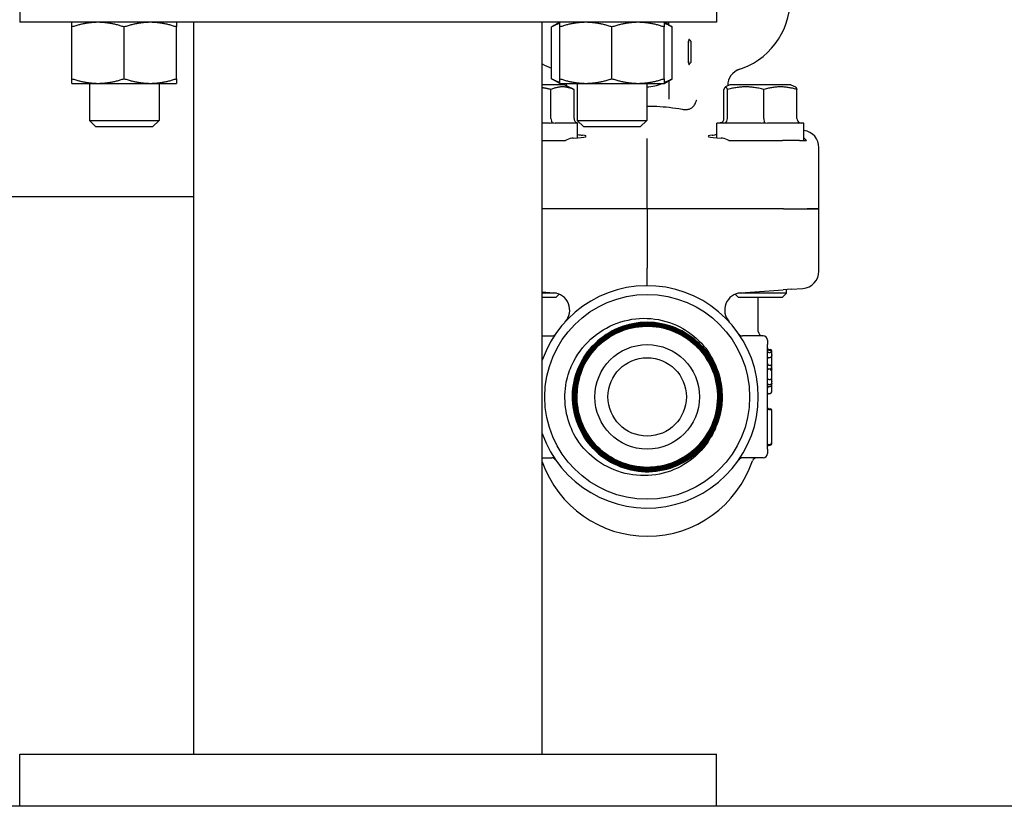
# Model space of a CAD drawing. Header units: inches. Extents: x 24 to 1128, y -74 to 748.
# Tile 448 of 557: x 924.39 to 931.45, y 308.81 to 314.45. Entities that reach past the tile are written whole.
import ezdxf

# ---------------------------------------------------------------- set-up
doc = ezdxf.new("R2010")
doc.units = ezdxf.units.IN
doc.header["$LTSCALE"] = 32
doc.header["$MEASUREMENT"] = 0
doc.layers.add('Visible (ANSI)', color=7, linetype='Continuous', lineweight=30)

msp = doc.modelspace()

# ---------------------------------------------------------------- linework, layer by layer
at = {"layer": 'Visible (ANSI)'}
for p, q in [((924.38845, 314.80516), (924.38845, 314.43016)), ((929.38845, 314.80516), (929.38845, 314.43016)), ((929.38845, 314.43016), (924.38845, 314.43016)), ((924.76345, 314.02566), (924.76345, 314.39667)), ((925.13845, 314.02566), (925.13845, 314.39667)), ((925.51345, 314.02566), (925.51345, 314.39667)), ((925.63845, 309.18016), (925.63845, 314.43016)), ((928.13845, 309.18016), (928.13845, 314.43016)), ((928.26345, 314.43016), (928.20544, 314.39667)), ((928.20544, 314.02566), (928.20544, 314.39667)), ((928.26345, 314.02566), (928.26345, 314.39667)), ((928.63845, 314.02566), (928.63845, 314.39667)), ((929.01345, 314.43016), (929.07146, 314.39667)), ((929.01345, 314.02566), (929.01345, 314.39667)), ((929.01987, 314.42645), (929.02854, 314.42645)), ((929.02854, 314.42645), (929.02854, 314.43016)), ((929.03479, 314.4222), (929.03479, 314.41784)), ((929.04729, 314.41063), (929.04729, 314.43016)), ((929.07146, 314.02566), (929.07146, 314.39667)), ((929.18791, 314.13935), (929.18791, 314.29598)), ((929.20354, 314.29454), (929.19037, 314.30771)), ((929.20354, 314.29454), (929.20354, 314.14079)), ((929.20354, 314.14079), (929.19037, 314.12762)), ((924.76345, 313.99216), (924.95095, 313.99216)), ((924.88845, 313.99216), (924.88845, 313.72594)), ((924.95095, 313.99216), (925.32595, 313.99216)), ((925.32595, 313.99216), (925.51345, 313.99216)), ((925.38845, 313.99216), (925.38845, 313.72594)), ((928.29729, 313.98266), (928.13845, 313.98266)), ((928.26345, 313.99216), (928.20544, 314.02566)), ((928.26345, 313.99216), (928.45095, 313.99216)), ((928.29729, 313.98266), (928.35438, 313.95412)), ((928.31354, 313.97501), (928.31354, 313.97454)), ((928.38845, 313.99216), (928.38845, 313.72594)), ((928.45095, 313.99216), (928.82595, 313.99216)), ((928.82595, 313.99216), (929.01345, 313.99216)), ((928.88845, 313.99216), (928.88845, 313.72594)), ((929.01345, 313.99216), (929.07146, 314.02566)), ((929.04729, 314.0117), (929.04729, 313.87939)), ((929.48479, 313.98266), (929.45258, 313.96656)), ((929.46854, 313.97501), (929.46854, 313.97454)), ((929.92229, 313.98266), (929.48479, 313.98266)), ((929.92229, 313.98266), (929.95449, 313.96656)), ((928.20054, 313.73891), (928.20054, 313.9477)), ((928.36611, 313.73891), (928.36611, 313.9477)), ((929.44191, 313.73891), (929.44191, 313.9477)), ((929.46707, 313.73891), (929.46707, 313.9477)), ((929.7287, 313.73891), (929.7287, 313.9477)), ((929.96517, 313.73891), (929.96517, 313.9477)), ((924.93564, 313.68016), (924.88845, 313.72594)), ((924.88845, 313.72594), (925.38845, 313.72594)), ((925.34126, 313.68016), (925.38845, 313.72594)), ((928.18972, 313.70766), (928.13845, 313.70766)), ((928.38705, 313.70766), (928.23079, 313.70766)), ((928.43564, 313.68016), (928.38845, 313.72594)), ((928.38845, 313.72594), (928.88845, 313.72594)), ((928.39104, 313.70766), (928.391, 313.70766)), ((928.39104, 313.60172), (928.39104, 313.70766)), ((928.84126, 313.68016), (928.88845, 313.72594)), ((929.39104, 313.60172), (929.39104, 313.70766)), ((929.43523, 313.70766), (929.39104, 313.70766)), ((929.70813, 313.70766), (929.46122, 313.70766)), ((929.97644, 313.70766), (929.75328, 313.70766)), ((930.01604, 313.70766), (929.99559, 313.70766)), ((930.01604, 313.58266), (930.01604, 313.70766)), ((925.34126, 313.68016), (924.93564, 313.68016)), ((928.84126, 313.68016), (928.43564, 313.68016)), ((928.13845, 313.58266), (928.30421, 313.58266)), ((928.89104, 313.47232), (928.89104, 313.5972)), ((929.47787, 313.58266), (929.86309, 313.58266)), ((929.98428, 313.58266), (929.86309, 313.58266)), ((929.98428, 313.58266), (929.98926, 313.58266)), ((929.98926, 313.58266), (930.01604, 313.58266)), ((930.01604, 313.58266), (930.03407, 313.58266)), ((930.12354, 313.09266), (930.12354, 313.53056)), ((928.89104, 313.09266), (928.89104, 313.47232)), ((924.30345, 313.18016), (925.63845, 313.18016)), ((928.89104, 313.09266), (928.13845, 313.09266)), ((928.89104, 313.09266), (928.13845, 313.09266)), ((928.89104, 313.09266), (928.89104, 312.6651)), ((929.86831, 313.09266), (928.89104, 313.09266)), ((929.86831, 313.09266), (928.89104, 313.09266)), ((929.86831, 313.09266), (930.03876, 313.09266)), ((929.86831, 313.09266), (930.03876, 313.09266)), ((930.03876, 313.09266), (930.12354, 313.09266)), ((930.12354, 313.09266), (930.03876, 313.09266)), ((930.12354, 312.64551), (930.12354, 313.09266)), ((928.89104, 312.54016), (928.89104, 312.6651)), ((928.13845, 312.49534), (928.21882, 312.48971)), ((929.56326, 312.48971), (929.86614, 312.5109)), ((929.92296, 312.51488), (929.86614, 312.5109)), ((929.89104, 312.48648), (929.89104, 312.51265)), ((929.92296, 312.51488), (930.00679, 312.52074)), ((928.2396, 312.48648), (928.13845, 312.48648)), ((928.13845, 312.45766), (928.23722, 312.45766)), ((928.23722, 312.45766), (928.25942, 312.47987)), ((929.54486, 312.45766), (929.52265, 312.47987)), ((929.89104, 312.48648), (929.54248, 312.48648)), ((929.54486, 312.45766), (929.86222, 312.45766)), ((929.68854, 312.21141), (929.68854, 312.45766)), ((929.86222, 312.45766), (929.89104, 312.48648)), ((928.13845, 312.18016), (928.20759, 312.18016)), ((929.72229, 312.18016), (929.57449, 312.18016)), ((929.75354, 312.14891), (929.75354, 312.11766)), ((929.75354, 311.36766), (929.75354, 312.11766)), ((929.76395, 312.08301), (929.77437, 312.08301)), ((929.76395, 312.07713), (929.77437, 312.07713)), ((929.78479, 312.06672), (929.78479, 312.07259)), ((929.78479, 312.0555), (929.78479, 312.06672)), ((929.76395, 312.06174), (929.77437, 312.06174)), ((929.76395, 312.02628), (929.77437, 312.02628)), ((929.78479, 312.04493), (929.78479, 312.0555)), ((929.78479, 312.01332), (929.78479, 312.04493)), ((929.78479, 311.97261), (929.78479, 312.01332)), ((929.76395, 311.97138), (929.77437, 311.97138)), ((929.76395, 311.94362), (929.77437, 311.94362)), ((929.78479, 311.96524), (929.78479, 311.97261)), ((929.78479, 311.96096), (929.78479, 311.96524)), ((929.78479, 311.95404), (929.78479, 311.96096)), ((929.78479, 311.95171), (929.78479, 311.95404)), ((929.78479, 311.94716), (929.78479, 311.95171)), ((929.78479, 311.94287), (929.78479, 311.94716)), ((929.78479, 311.89845), (929.78479, 311.94287)), ((929.76395, 311.86745), (929.77437, 311.86745)), ((929.78479, 311.85292), (929.78479, 311.89845)), ((929.76395, 311.832), (929.77437, 311.832)), ((929.76395, 311.8166), (929.77437, 311.8166)), ((929.78479, 311.84952), (929.78479, 311.85292)), ((929.78479, 311.8384), (929.78479, 311.8495)), ((929.78479, 311.82702), (929.78479, 311.8384)), ((929.78479, 311.77799), (929.78479, 311.82702)), ((929.76395, 311.76757), (929.77437, 311.76757)), ((929.76395, 311.65678), (929.77437, 311.65678)), ((929.76395, 311.65253), (929.77437, 311.65253)), ((929.76395, 311.65172), (929.77437, 311.65172)), ((929.78479, 311.64211), (929.78479, 311.64637)), ((929.78479, 311.6413), (929.78479, 311.64211)), ((929.78479, 311.41213), (929.78479, 311.6413)), ((929.75354, 311.36766), (929.75354, 311.33641)), ((929.76395, 311.40172), (929.77437, 311.40172)), ((929.76395, 311.39645), (929.77437, 311.39645)), ((929.78479, 311.40687), (929.78479, 311.41216)), ((928.13845, 311.30516), (928.20759, 311.30516)), ((929.72229, 311.30516), (929.57449, 311.30516)), ((924.38845, 308.80516), (924.38845, 309.18016)), ((924.38845, 309.18016), (929.38845, 309.18016)), ((929.38845, 308.80516), (929.38845, 309.18016)), ((973.20854, 308.80516), (916.80345, 308.80516)), ((929.38845, 308.80516), (924.38845, 308.80516))]:
    msp.add_line(p, q, dxfattribs=at)
for radius in [0.735, 0.375, 0.28125]:
    msp.add_circle((928.89104, 311.74266), radius, dxfattribs=at)
for centre, radius, start, end in [((929.39104, 314.59266), 0.525, 285.803055, 0), ((928.89104, 314.21766), 0.25, 54.900368, 56.632987), ((928.39104, 314.59266), 0.525, 241.24112, 249.296635), ((929.59354, 313.97501), 0.125, 108.15197, 180), ((928.18854, 313.97501), 0.125, 0, 7.886689), ((928.89104, 314.21766), 0.25, 269.406306, 295.577784), ((928.89104, 311.74266), 0.7975, 199.319733, 160.680267), ((928.2101, 312.36502), 0.125, 317.574, 85.997649), ((929.57198, 312.36502), 0.125, 94.002351, 222.426), ((929.71979, 312.21141), 0.03125, 180, 270), ((928.20759, 312.21141), 0.03125, 270, 325.555279), ((929.57449, 312.21141), 0.03125, 214.444721, 270), ((929.72229, 312.14891), 0.03125, 0, 90), ((929.76395, 312.09343), 0.01042, 180, 270), ((929.76395, 312.08755), 0.01042, 180, 270), ((929.77437, 312.07259), 0.01042, 0, 90), ((929.77437, 312.06672), 0.01042, 0, 90), ((929.76395, 312.01587), 0.01042, 90, 180), ((929.77437, 312.0367), 0.01042, 270, 299.649249), ((929.76395, 311.9818), 0.01042, 180, 270), ((929.76395, 311.93321), 0.01042, 90, 180), ((929.77437, 311.96096), 0.01042, 2.693988, 90), ((929.77437, 311.95404), 0.01042, 270, 0), ((929.76395, 311.87787), 0.01042, 180, 270), ((929.77437, 311.85703), 0.01042, 58.880407, 90), ((929.76395, 311.80618), 0.01042, 90, 180), ((929.77437, 311.82702), 0.01042, 270, 0), ((928.89104, 311.74266), 0.50475, 177.816541, 181.521934), ((928.89104, 311.74266), 0.5375, 354.038806, 357.7442), ((929.76395, 311.75715), 0.01042, 90, 180), ((929.77437, 311.77799), 0.01042, 270, 0), ((929.76395, 311.6672), 0.01042, 180, 270), ((929.76395, 311.66213), 0.01042, 180, 270), ((929.77437, 311.64637), 0.01042, 0, 90), ((929.77437, 311.6413), 0.01042, 0, 90), ((929.76395, 311.3913), 0.01042, 90, 180), ((929.76395, 311.38603), 0.01042, 90, 180), ((929.77437, 311.41213), 0.01042, 270, 0), ((929.77437, 311.40687), 0.01042, 270, 0), ((928.20759, 311.27391), 0.03125, 34.444721, 90), ((929.57449, 311.27391), 0.03125, 90, 145.555279), ((929.67586, 311.27391), 0.03125, 90, 161.260437), ((929.72229, 311.33641), 0.03125, 270, 0), ((928.89104, 311.54016), 0.7975, 199.319733, 341.260437)]:
    msp.add_arc(centre, radius, start, end, dxfattribs=at)
for centre, major_axis, ratio, start_param, end_param in [((929.19222, 314.21766), (0, 0.0925), 0.0874887, 5.8777689, 9.8301944), ((928.21579, 313.73891), (0, -0.03125), 0.4879975, 4.712389, 5.9365385), ((928.40206, 313.73891), (0.03595, 0), 0.8693335, 3.1415927, 4.3657422), ((929.40921, 313.73891), (0.0327, 0), 0.9555533, 5.0590358, 6.2831853), ((929.43751, 313.73891), (0, -0.03125), 0.9458753, 0.3466468, 1.5707963), ((929.73184, 313.73891), (0, -0.03125), 0.1006388, 4.712389, 5.9365385), ((929.99787, 313.73891), (-0.0327, 0), 0.9555533, 0, 1.2241495), ((928.07854, 313.61258), (-0.375, 0), 0.0524078, 2.4220006, 3.5274759), ((929.70354, 313.61258), (-0.375, 0), 0.0524078, 5.897302, 7.0027774), ((929.99806, 313.52999), (0.10779, 0.06457), 0.9948398, 5.7457619, 7.172791), ((929.99806, 312.64544), (0.12517, 0.00876), 0.9961762, 4.712389, 6.2135973)]:
    msp.add_ellipse(centre, major_axis=major_axis, ratio=ratio, start_param=start_param, end_param=end_param, dxfattribs=at)
for points, weights in [([(924.76345, 314.39667), (924.76345, 314.43016), (924.76345, 314.43016)], [1, 1.0379548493, 1]), ([(924.95095, 314.43016), (924.86393, 314.43016), (924.76345, 314.39667)], [1, 1.0379548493, 1]), ([(925.13845, 314.39667), (925.03797, 314.43016), (924.95095, 314.43016)], [1, 1.0379548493, 1]), ([(925.32595, 314.43016), (925.23893, 314.43016), (925.13845, 314.39667)], [1, 1.0379548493, 1]), ([(925.51345, 314.39667), (925.41297, 314.43016), (925.32595, 314.43016)], [1, 1.0379548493, 1]), ([(925.51345, 314.43016), (925.51345, 314.43016), (925.51345, 314.39667)], [1, 1.0379548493, 1]), ([(928.26345, 314.42253), (928.23602, 314.41433), (928.20544, 314.39667)], [1.01895290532, 1.01965956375, 1]), ([(928.26345, 314.39667), (928.26345, 314.43016), (928.26345, 314.43016)], [1, 1.0379548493, 1]), ([(928.45095, 314.43016), (928.36393, 314.43016), (928.26345, 314.39667)], [1, 1.0379548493, 1]), ([(928.63845, 314.39667), (928.53797, 314.43016), (928.45095, 314.43016)], [1, 1.0379548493, 1]), ([(928.82595, 314.43016), (928.73893, 314.43016), (928.63845, 314.39667)], [1, 1.0379548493, 1]), ([(929.01345, 314.39667), (928.91297, 314.43016), (928.82595, 314.43016)], [1, 1.0379548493, 1]), ([(929.01345, 314.43016), (929.01345, 314.43016), (929.01345, 314.39667)], [1, 1.0379548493, 1]), ([(929.07146, 314.39667), (929.04087, 314.41433), (929.01345, 314.42253)], [1, 1.01965956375, 1.01895290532]), ([(924.76345, 314.02566), (924.86393, 313.99216), (924.95095, 313.99216)], [1, 1.0379548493, 1]), ([(924.76345, 313.99216), (924.76345, 313.99216), (924.76345, 314.02566)], [1, 1.0379548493, 1]), ([(924.95095, 313.99216), (925.03797, 313.99216), (925.13845, 314.02566)], [1, 1.0379548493, 1]), ([(925.13845, 314.02566), (925.23893, 313.99216), (925.32595, 313.99216)], [1, 1.0379548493, 1]), ([(925.32595, 313.99216), (925.41297, 313.99216), (925.51345, 314.02566)], [1, 1.0379548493, 1]), ([(925.51345, 314.02566), (925.51345, 313.99216), (925.51345, 313.99216)], [1, 1.0379548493, 1]), ([(928.20544, 314.02566), (928.23602, 314.008), (928.26345, 313.9998)], [1, 1.01965956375, 1.01895290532]), ([(928.26345, 314.02566), (928.36393, 313.99216), (928.45095, 313.99216)], [1, 1.0379548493, 1]), ([(928.26345, 313.99216), (928.26345, 313.99216), (928.26345, 314.02566)], [1, 1.0379548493, 1]), ([(928.45095, 313.99216), (928.53797, 313.99216), (928.63845, 314.02566)], [1, 1.0379548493, 1]), ([(928.63845, 314.02566), (928.73893, 313.99216), (928.82595, 313.99216)], [1, 1.0379548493, 1]), ([(928.82595, 313.99216), (928.91297, 313.99216), (929.01345, 314.02566)], [1, 1.0379548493, 1]), ([(929.01345, 314.02566), (929.01345, 313.99216), (929.01345, 313.99216)], [1, 1.0379548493, 1]), ([(929.01345, 313.9998), (929.04087, 314.008), (929.07146, 314.02566)], [1.01895290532, 1.01965956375, 1]), ([(928.20054, 313.9477), (928.16805, 313.95585), (928.13845, 313.96048)], [1.04422863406, 1.07682006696, 1.09626078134]), ([(928.36611, 313.9477), (928.28333, 313.98379), (928.20054, 313.9477)], [1.04422863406, 1.20577136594, 1.04422863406]), ([(928.35438, 313.95412), (928.36012, 313.95125), (928.36611, 313.9477)], [1.06970791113, 1.05817173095, 1.04422863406]), ([(929.46707, 313.9477), (929.45449, 313.98379), (929.44191, 313.9477)], [1.04422863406, 1.20577136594, 1.04422863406]), ([(929.7287, 313.9477), (929.59788, 313.98379), (929.46707, 313.9477)], [1.04422863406, 1.20577136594, 1.04422863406]), ([(929.96517, 313.9477), (929.84693, 313.98379), (929.7287, 313.9477)], [1.04422863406, 1.20577136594, 1.04422863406]), ([(929.95449, 313.96656), (929.95946, 313.96408), (929.96517, 313.9477)], [1.12285543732, 1.11183872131, 1.04422863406])]:
    msp.add_rational_spline(points, weights, degree=2, dxfattribs=at)
for points, knots in [([(929.14093, 313.80698), (929.14676, 313.80592), (929.15258, 313.8052), (929.16083, 313.80472), (929.16332, 313.80465), (929.16759, 313.80466), (929.16937, 313.8047), (929.17296, 313.80488), (929.17477, 313.80501), (929.17921, 313.80546), (929.18182, 313.80584), (929.18905, 313.80721), (929.19357, 313.80846), (929.20415, 313.81258), (929.20986, 313.81586), (929.22108, 313.82513), (929.2261, 313.83121), (929.23646, 313.84753), (929.24144, 313.85863), (929.24607, 313.87101), (929.24613, 313.87116), (929.24618, 313.87131)], [0, 0, 0, 0, 0.04878278, 0.04878278, 0.07002342, 0.07002342, 0.08543215, 0.08543215, 0.10127417, 0.10127417, 0.1246126, 0.1246126, 0.16706492, 0.16706492, 0.22849379, 0.22849379, 0.29966244, 0.29966244, 0.39445019, 0.39445019, 0.39562076, 0.39562076, 0.39562076, 0.39562076]), ([(928.88845, 313.82898), (928.89342, 313.82899), (928.8984, 313.82897), (928.92215, 313.82877), (928.94087, 313.82825), (928.98985, 313.82595), (929.01976, 313.82358), (929.0806, 313.81685), (929.11118, 313.81238), (929.14093, 313.80698)], [0.65090769, 0.65090769, 0.65090769, 0.65090769, 0.68888157, 0.68888157, 0.83218617, 0.83218617, 1.06533313, 1.06533313, 1.31434763, 1.31434763, 1.31434763, 1.31434763]), ([(929.35611, 313.61998), (929.36175, 313.62071), (929.36822, 313.62183), (929.3803, 313.62387), (929.3855, 313.62472), (929.39104, 313.62555)], [0, 0, 0, 0, 0.11429299, 0.11429299, 0.19064054, 0.19064054, 0.19064054, 0.19064054]), ([(928.36057, 313.59963), (928.347, 313.59882), (928.33151, 313.59463), (928.31174, 313.58624), (928.30798, 313.58451), (928.30421, 313.58266)], [0.52788927, 0.52788927, 0.52788927, 0.52788927, 0.6827691, 0.6827691, 0.71884724, 0.71884724, 0.71884724, 0.71884724]), ([(929.47787, 313.58266), (929.47411, 313.58451), (929.47036, 313.58623), (929.45059, 313.59462), (929.43509, 313.59882), (929.42151, 313.59963)], [1.52999431, 1.52999431, 1.52999431, 1.52999431, 1.56596178, 1.56596178, 1.72096024, 1.72096024, 1.72096024, 1.72096024]), ([(928.38665, 311.76189), (928.38408, 311.69619), (928.39437, 311.63061), (928.43953, 311.50707), (928.47397, 311.45029), (928.56269, 311.35311), (928.61613, 311.31365), (928.73516, 311.25742), (928.79961, 311.2412), (928.93112, 311.23438), (928.99692, 311.24385), (929.12122, 311.2875), (929.17852, 311.32126), (929.27697, 311.40887), (929.31717, 311.46189), (929.375, 311.58037), (929.39207, 311.64471), (929.40057, 311.77632), (929.39192, 311.84234), (929.3498, 311.96738), (929.31672, 312.02519), (929.23023, 312.1249), (929.17765, 312.16584), (929.05974, 312.22526), (928.99553, 312.24317), (928.86383, 312.25336), (928.7976, 312.24555), (928.67185, 312.20495), (928.61353, 312.17256), (928.51257, 312.08722), (928.47091, 312.03509), (928.4099, 311.91776), (928.39114, 311.85369), (928.37925, 311.72193), (928.38624, 311.65551), (928.42529, 311.52905), (928.45698, 311.47024), (928.54116, 311.36805), (928.59283, 311.32566), (928.70955, 311.26306), (928.77348, 311.24346), (928.90528, 311.22987), (928.97188, 311.23602), (929.09902, 311.27351), (929.15832, 311.30451), (929.26173, 311.3875), (929.30484, 311.43871), (929.36902, 311.5548), (929.38946, 311.61857), (929.40475, 311.75038), (929.39944, 311.81716), (929.36352, 311.94496), (929.33323, 312.00474), (929.25144, 312.10936), (929.20071, 312.15319), (929.08527, 312.21893), (929.02167, 312.24022), (928.88986, 312.25721), (928.82292, 312.25275), (928.69448, 312.2184), (928.63422, 312.18884), (928.52841, 312.10826), (928.48388, 312.05801), (928.41656, 311.94325), (928.39444, 311.87983), (928.37574, 311.74805), (928.37935, 311.68095), (928.41211, 311.55189), (928.44095, 311.49117), (928.52029, 311.38418), (928.57004, 311.33894), (928.68411, 311.27007), (928.74734, 311.2471), (928.87907, 311.22669), (928.94631, 311.22946), (929.07597, 311.26062), (929.13715, 311.28872), (929.24531, 311.36681), (929.29125, 311.41606), (929.36167, 311.52941), (929.38548, 311.59244), (929.40759, 311.7241), (929.40568, 311.79147), (929.37613, 311.92171), (929.34877, 311.98333), (929.27195, 312.09264), (929.22322, 312.13928), (929.1106, 312.21125), (929.04779, 312.23589), (928.91622, 312.25972), (928.84873, 312.25867), (928.71792, 312.23074), (928.65586, 312.20412), (928.54542, 312.12859), (928.4981, 312.08038), (928.42458, 311.96852), (928.3991, 311.90593), (928.37356, 311.77448), (928.37376, 311.70688), (928.40006, 311.57553), (928.42592, 311.51304), (928.50016, 311.40148), (928.54783, 311.35347), (928.65891, 311.27843), (928.72126, 311.25211), (928.85257, 311.22486), (928.92027, 311.22419), (929.05214, 311.24885), (929.11505, 311.27395), (929.22772, 311.34687), (929.2764, 311.394), (929.35297, 311.50428), (929.38012, 311.56638), (929.40909, 311.69753), (929.41062, 311.76532), (929.38761, 311.89769), (929.36327, 311.96101), (929.29169, 312.07477), (929.24512, 312.12412), (929.13566, 312.20221), (929.07381, 312.23019), (928.94285, 312.26087), (928.87498, 312.26327), (928.74213, 312.24192), (928.67841, 312.21836), (928.56357, 312.14812), (928.51356, 312.10212), (928.43396, 311.9935), (928.40515, 311.93192), (928.37276, 311.80116), (928.36949, 311.73323), (928.38918, 311.59991), (928.41196, 311.53581), (928.48082, 311.41991), (928.52626, 311.36924), (928.63402, 311.28814), (928.69531, 311.25851), (928.82584, 311.22439), (928.89383, 311.22025), (929.02758, 311.23827), (929.09207, 311.26026), (929.20901, 311.32775), (929.26034, 311.3726), (929.34292, 311.47947), (929.37338, 311.54048), (929.40921, 311.67076), (929.41422, 311.73879), (929.39789, 311.87296), (929.37669, 311.93782), (929.3106, 312.05579), (929.26634, 312.10776), (929.16037, 312.19182), (929.09967, 312.22311), (928.96966, 312.26065), (928.9016, 312.26654), (928.76703, 312.25189), (928.70181, 312.23149), (928.58283, 312.16682), (928.53022, 312.12316), (928.44469, 312.01811), (928.41258, 311.95772), (928.37333, 311.82801), (928.36656, 311.75993), (928.37951, 311.62498), (928.39911, 311.55941), (928.46235, 311.43944), (928.5054, 311.3862), (928.6095, 311.2992), (928.66957, 311.26628), (928.79896, 311.22532), (928.86705, 311.21767), (929.00235, 311.22891), (929.06827, 311.2477), (929.18921, 311.3095), (929.24308, 311.35193), (929.33153, 311.45507), (929.36526, 311.5148), (929.40794, 311.64385), (929.41646, 311.71193), (929.40693, 311.84757), (929.38896, 311.91382), (929.32861, 312.03573), (929.28681, 312.09021), (929.18466, 312.1801), (929.12528, 312.21464), (928.9966, 312.25902), (928.92852, 312.26843), (928.79257, 312.26062), (928.726, 312.24347), (928.60316, 312.1846), (928.54806, 312.14343), (928.45674, 312.04228), (928.42139, 311.98326), (928.3753, 311.85497), (928.36501, 311.78692), (928.3711, 311.65068), (928.38743, 311.58379), (928.44481, 311.46002), (928.48533, 311.40433), (928.58545, 311.31159), (928.6441, 311.27544), (928.77199, 311.22764), (928.84, 311.21647), (928.97651, 311.22082), (929.0437, 311.23632), (929.16837, 311.2922), (929.22466, 311.33206), (929.31881, 311.43114), (929.35576, 311.48942), (929.40526, 311.61687), (929.41731, 311.68484), (929.4147, 311.82159), (929.40004, 311.88907), (929.34567, 312.01463), (929.30647, 312.07151), (929.20846, 312.16705), (929.15058, 312.2048), (929.02358, 312.25599), (928.95567, 312.26893), (928.8187, 312.26806), (928.75094, 312.25425), (928.6245, 312.20141), (928.56705, 312.16288), (928.47011, 312.06595), (928.43157, 312.00847), (928.37869, 311.88195), (928.36486, 311.81411), (928.36398, 311.67693), (928.37695, 311.6089), (928.42825, 311.48162), (928.4661, 311.42359), (928.56192, 311.32529), (928.61899, 311.28596), (928.74501, 311.23139), (928.81277, 311.21667), (928.95012, 311.21404), (929.01841, 311.22616), (929.14653, 311.2759), (929.20512, 311.31306), (929.30479, 311.40776), (929.3449, 311.4644), (929.40116, 311.5899), (929.41676, 311.65756), (929.42115, 311.79507), (929.40989, 311.86361), (929.36171, 311.99254), (929.32525, 312.05169), (929.2317, 312.15271), (929.17549, 312.1936), (929.05053, 312.25154), (928.98298, 312.26803), (928.84533, 312.27418), (928.77655, 312.26378), (928.64683, 312.21718), (928.58713, 312.18143), (928.48478, 312.08903), (928.44312, 312.03327), (928.3835, 311.90888), (928.36612, 311.84145), (928.3582, 311.70369), (928.36774, 311.63468), (928.41274, 311.50418), (928.44778, 311.44395), (928.539, 311.34027), (928.59431, 311.29784), (928.7181, 311.23655), (928.78541, 311.21829), (928.92326, 311.20859), (928.99248, 311.21726), (929.12373, 311.26066), (929.1845, 311.29498), (929.28948, 311.38499), (929.33268, 311.43984), (929.39564, 311.56302), (929.41479, 311.63019), (929.42625, 311.7681), (929.41846, 311.83753), (929.37668, 311.96952), (929.34309, 312.03081), (929.2543, 312.13708), (929.19993, 312.18104), (929.07738, 312.24566), (929.01037, 312.26569), (928.87241, 312.27894), (928.80279, 312.27202), (928.67008, 312.23188), (928.60828, 312.19903), (928.50072, 312.11146), (928.45601, 312.05758), (928.38973, 311.93569), (928.36882, 311.86884), (928.35379, 311.73087), (928.35982, 311.66106), (928.39833, 311.52766), (928.43043, 311.46535), (928.51674, 311.35653), (928.57012, 311.31106), (928.69133, 311.24314), (928.75801, 311.22134), (928.89598, 311.20452), (928.96596, 311.20968), (929.10003, 311.24653), (929.16284, 311.27788), (929.27292, 311.36292), (929.31913, 311.41579), (929.38869, 311.5363), (929.41138, 311.60278), (929.42998, 311.74073), (929.42571, 311.81087), (929.39052, 311.9456), (929.35993, 312.00889), (929.27619, 312.12021), (929.22383, 312.16716), (929.10405, 312.23836), (929.03777, 312.26192), (928.89987, 312.28231), (928.82957, 312.27894), (928.69421, 312.24543), (928.63044, 312.2156), (928.51791, 312.13317), (928.47022, 312.08134), (928.39739, 311.96231), (928.37295, 311.89623), (928.35076, 311.75841), (928.35324, 311.68797), (928.38507, 311.552), (928.41412, 311.48776), (928.49523, 311.37402), (928.54651, 311.3256), (928.66478, 311.25115), (928.73063, 311.22583), (928.86836, 311.20185), (928.93892, 311.20344), (929.07549, 311.23357), (929.14019, 311.26184), (929.25512, 311.3416), (929.30426, 311.39234), (929.36517, 311.48641), (929.38383, 311.52432), (929.4119, 311.60373), (929.42122, 311.64496), (929.42563, 311.68684)], [0, 0, 0, 0, 0.5011856, 0.5011856, 1.002559, 1.002559, 1.5041203, 1.5041203, 2.0058694, 2.0058694, 2.5078063, 2.5078063, 3.009931, 3.009931, 3.5122436, 3.5122436, 4.0147439, 4.0147439, 4.5174321, 4.5174321, 5.0203081, 5.0203081, 5.5233719, 5.5233719, 6.0266236, 6.0266236, 6.530063, 6.530063, 7.0336903, 7.0336903, 7.5375053, 7.5375053, 8.0415082, 8.0415082, 8.5456988, 8.5456988, 9.0500773, 9.0500773, 9.5546436, 9.5546436, 10.0593976, 10.0593976, 10.5643395, 10.5643395, 11.0694692, 11.0694692, 11.5747866, 11.5747866, 12.0802919, 12.0802919, 12.585985, 12.585985, 13.0918658, 13.0918658, 13.5979344, 13.5979344, 14.1041909, 14.1041909, 14.6106351, 14.6106351, 15.1172671, 15.1172671, 15.6240868, 15.6240868, 16.1310944, 16.1310944, 16.6382897, 16.6382897, 17.1456729, 17.1456729, 17.6532438, 17.6532438, 18.1610024, 18.1610024, 18.6689489, 18.6689489, 19.1770831, 19.1770831, 19.6854051, 19.6854051, 20.1939149, 20.1939149, 20.7026124, 20.7026124, 21.2114977, 21.2114977, 21.7205708, 21.7205708, 22.2298316, 22.2298316, 22.7392802, 22.7392802, 23.2489166, 23.2489166, 23.7587407, 23.7587407, 24.2687526, 24.2687526, 24.7789522, 24.7789522, 25.2893396, 25.2893396, 25.7999148, 25.7999148, 26.3106777, 26.3106777, 26.8216284, 26.8216284, 27.3327668, 27.3327668, 27.8440929, 27.8440929, 28.3556068, 28.3556068, 28.8673085, 28.8673085, 29.3791979, 29.3791979, 29.891275, 29.891275, 30.4035399, 30.4035399, 30.9159925, 30.9159925, 31.4286328, 31.4286328, 31.9414609, 31.9414609, 32.4544767, 32.4544767, 32.9676803, 32.9676803, 33.4810716, 33.4810716, 33.9946506, 33.9946506, 34.5084174, 34.5084174, 35.0223719, 35.0223719, 35.5365141, 35.5365141, 36.050844, 36.050844, 36.5653617, 36.5653617, 37.080067, 37.080067, 37.5949601, 37.5949601, 38.110041, 38.110041, 38.6253095, 38.6253095, 39.1407658, 39.1407658, 39.6564097, 39.6564097, 40.1722414, 40.1722414, 40.6882608, 40.6882608, 41.2044679, 41.2044679, 41.7208627, 41.7208627, 42.2374453, 42.2374453, 42.7542155, 42.7542155, 43.2711734, 43.2711734, 43.7883191, 43.7883191, 44.3056524, 44.3056524, 44.8231734, 44.8231734, 45.3408822, 45.3408822, 45.8587786, 45.8587786, 46.3768628, 46.3768628, 46.8951346, 46.8951346, 47.4135941, 47.4135941, 47.9322413, 47.9322413, 48.4510762, 48.4510762, 48.9700988, 48.9700988, 49.4893091, 49.4893091, 50.0087071, 50.0087071, 50.5282927, 50.5282927, 51.0480661, 51.0480661, 51.5680271, 51.5680271, 52.0881758, 52.0881758, 52.6085122, 52.6085122, 53.1290362, 53.1290362, 53.6497479, 53.6497479, 54.1706473, 54.1706473, 54.6917344, 54.6917344, 55.2130092, 55.2130092, 55.7344716, 55.7344716, 56.2561217, 56.2561217, 56.7779594, 56.7779594, 57.2999848, 57.2999848, 57.8221979, 57.8221979, 58.3445987, 58.3445987, 58.8671871, 58.8671871, 59.3899632, 59.3899632, 59.9129269, 59.9129269, 60.4360783, 60.4360783, 60.9594173, 60.9594173, 61.482944, 61.482944, 62.0066584, 62.0066584, 62.5305604, 62.5305604, 63.05465, 63.05465, 63.5789273, 63.5789273, 64.1033923, 64.1033923, 64.6280448, 64.6280448, 65.1528851, 65.1528851, 65.677913, 65.677913, 66.2031285, 66.2031285, 66.7285316, 66.7285316, 67.2541224, 67.2541224, 67.7799009, 67.7799009, 68.305867, 68.305867, 68.8320207, 68.8320207, 69.358362, 69.358362, 69.884891, 69.884891, 70.4116076, 70.4116076, 70.9385118, 70.9385118, 71.4656037, 71.4656037, 71.9928831, 71.9928831, 72.5203502, 72.5203502, 73.048005, 73.048005, 73.5758473, 73.5758473, 74.1038773, 74.1038773, 74.6320949, 74.6320949, 75.1605001, 75.1605001, 75.6890929, 75.6890929, 76.2178734, 76.2178734, 76.7468414, 76.7468414, 77.2759971, 77.2759971, 77.8053403, 77.8053403, 78.3348712, 78.3348712, 78.8645897, 78.8645897, 79.3944958, 79.3944958, 79.9245895, 79.9245895, 80.4548708, 80.4548708, 80.9853397, 80.9853397, 81.5159962, 81.5159962, 82.0468403, 82.0468403, 82.577872, 82.577872, 83.1090913, 83.1090913, 83.6404982, 83.6404982, 84.1720927, 84.1720927, 84.7038748, 84.7038748, 85.2358444, 85.2358444, 85.7680017, 85.7680017, 86.3003465, 86.3003465, 86.832879, 86.832879, 87.1533928, 87.1533928, 87.4739757, 87.4739757, 87.4739757, 87.4739757]), ([(928.35166, 311.97399), (928.38395, 312.04266), (928.42926, 312.1044), (928.54037, 312.20622), (928.60484, 312.24561), (928.74437, 312.29692), (928.81795, 312.30871), (928.96447, 312.30328), (929.036, 312.28649), (929.16192, 312.22928), (929.2163, 312.19184), (929.30866, 312.10012), (929.34612, 312.04679), (929.37327, 311.98812)], [0, 0, 0, 0, 0.5782017, 0.5782017, 1.1487645, 1.1487645, 1.7116864, 1.7116864, 2.2669652, 2.2669652, 2.7667897, 2.7667897, 3.2602426, 3.2602426, 3.2602426, 3.2602426]), ([(929.42812, 311.72151), (929.4253, 311.65157), (929.40885, 311.58285), (929.35053, 311.45562), (929.30923, 311.39832), (929.207, 311.3028), (929.14705, 311.26548), (929.01625, 311.21595), (928.94666, 311.2042), (928.8069, 311.20805), (928.73808, 311.2236), (928.61029, 311.28021), (928.55255, 311.32072), (928.45587, 311.42158), (928.41785, 311.48095), (928.36673, 311.61092), (928.35411, 311.68026), (928.35617, 311.81986), (928.37082, 311.88877), (928.42571, 312.01708), (928.46542, 312.07525), (928.56489, 312.17307), (928.62369, 312.21179), (928.75281, 312.26449), (928.82188, 312.27798), (928.96129, 312.2777), (929.03029, 312.26395), (929.1591, 312.21078), (929.21769, 312.17187), (929.31663, 312.0738), (929.35604, 312.01559), (929.41031, 311.88734), (929.42465, 311.81854), (929.42616, 311.67934), (929.41331, 311.61027), (929.36186, 311.48098), (929.32376, 311.42198), (929.2271, 311.32195), (929.16947, 311.28185), (929.04211, 311.22603), (928.9736, 311.21083), (928.83464, 311.20756), (928.76551, 311.21951), (928.63576, 311.26923), (928.57637, 311.30652), (928.47525, 311.40175), (928.43448, 311.45878), (928.37713, 311.58523), (928.36107, 311.65344), (928.35603, 311.79216), (928.36708, 311.86133), (928.41507, 311.99152), (928.45155, 312.05129), (928.54535, 312.15347), (928.60177, 312.1949), (928.7273, 312.25378), (928.7952, 312.27068), (928.93363, 312.27748), (929.00284, 312.26733), (929.13344, 312.22107), (929.19359, 312.18541), (929.2968, 312.09306), (929.33889, 312.03725), (929.39928, 311.91267), (929.41702, 311.84509), (929.42558, 311.70695), (929.41632, 311.63772), (929.3718, 311.50673), (929.33697, 311.44622), (929.24607, 311.34199), (929.19089, 311.29926), (929.06726, 311.23737), (929.00001, 311.2188), (928.8622, 311.20849), (928.79295, 311.21685), (928.6616, 311.25963), (928.60074, 311.29364), (928.49551, 311.38307), (928.45213, 311.43763), (928.38877, 311.56027), (928.36937, 311.62718), (928.35732, 311.76465), (928.36478, 311.83389), (928.40583, 311.96559), (928.43901, 312.02679), (928.52696, 312.133), (928.58088, 312.177), (928.70252, 312.24184), (928.76909, 312.26206), (928.90619, 312.27584), (928.97542, 312.26927), (929.10744, 312.22997), (929.16897, 312.19761), (929.27613, 312.11116), (929.32075, 312.05788), (929.38704, 311.93725), (929.40808, 311.87105), (929.42358, 311.73433), (929.41791, 311.66512), (929.38035, 311.53281), (929.34883, 311.47096), (929.26387, 311.36286), (929.21125, 311.31763), (929.09164, 311.24991), (929.02581, 311.22806), (928.8895, 311.21084), (928.82033, 311.21562), (928.68774, 311.25144), (928.62559, 311.28212), (928.51657, 311.36557), (928.47074, 311.41754), (928.40161, 311.53609), (928.37895, 311.60154), (928.36002, 311.73742), (928.36391, 311.80655), (928.39798, 311.93939), (928.42783, 312.00183), (928.50976, 312.11174), (928.56106, 312.15816), (928.67855, 312.2287), (928.74361, 312.25216), (928.87904, 312.27279), (928.94811, 312.26978), (929.08117, 312.23746), (929.1439, 312.20846), (929.25469, 312.12805), (929.30169, 312.07742), (929.37362, 311.96101), (929.39786, 311.89635), (929.42019, 311.7614), (929.41807, 311.6924), (929.38749, 311.55913), (929.35933, 311.49613), (929.28046, 311.38449), (929.23051, 311.33692), (929.1152, 311.26362), (929.05095, 311.23858), (928.91649, 311.21457), (928.84757, 311.21581), (928.71411, 311.24465), (928.65085, 311.27196), (928.53838, 311.34928), (928.49025, 311.39855), (928.41559, 311.51275), (928.38978, 311.57658), (928.36409, 311.71053), (928.36446, 311.77936), (928.39155, 311.91297), (928.41801, 311.97648), (928.49378, 312.08976), (928.54236, 312.13845), (928.65543, 312.21444), (928.71883, 312.24102), (928.85224, 312.26838), (928.92097, 312.26889), (929.05472, 312.24354), (929.11847, 312.21793), (929.23253, 312.14372), (929.28176, 312.09584), (929.35908, 311.98391), (929.38643, 311.92095), (929.41544, 311.7881), (929.41683, 311.71948), (929.39322, 311.58562), (929.36846, 311.52164), (929.29582, 311.40681), (929.24864, 311.35705), (929.13787, 311.27843), (929.07535, 311.25032), (928.94308, 311.21967), (928.87459, 311.2174), (928.74063, 311.23927), (928.67644, 311.26317), (928.56086, 311.33424), (928.51058, 311.38071), (928.43067, 311.49031), (928.40181, 311.55237), (928.36952, 311.68405), (928.36639, 311.7524), (928.38652, 311.88642), (928.40957, 311.95082), (928.47905, 312.06712), (928.52481, 312.11792), (928.63321, 312.19909), (928.69481, 312.2287), (928.82587, 312.26262), (928.89408, 312.26661), (929.02815, 312.24823), (929.09274, 312.22603), (929.20974, 312.15814), (929.26104, 312.11309), (929.34347, 312.00589), (929.37381, 311.94477), (929.40934, 311.81435), (929.4142, 311.7463), (929.39755, 311.61221), (929.37621, 311.54744), (929.30991, 311.42975), (929.2656, 311.37796), (929.15961, 311.2943), (929.09897, 311.26322), (928.96921, 311.22609), (928.90133, 311.22037), (928.76723, 311.23529), (928.7023, 311.25577), (928.58395, 311.32046), (928.53167, 311.36405), (928.4468, 311.4688), (928.415, 311.52896), (928.37627, 311.65804), (928.3697, 311.72574), (928.38289, 311.85982), (928.40251, 311.92491), (928.4656, 312.04389), (928.50845, 312.09664), (928.61196, 312.18272), (928.67161, 312.21523), (928.8, 312.25554), (928.86751, 312.26297), (929.00154, 312.25151), (929.06678, 312.23274), (929.18638, 312.17127), (929.23959, 312.12915), (929.32685, 312.02691), (929.36007, 311.96776), (929.40195, 311.84009), (929.41022, 311.77278), (929.40048, 311.63881), (929.38258, 311.57344), (929.32272, 311.45325), (929.28135, 311.39958), (929.18038, 311.31116), (929.12175, 311.27724), (928.99481, 311.2338), (928.92771, 311.22469), (928.79384, 311.2327), (928.72833, 311.24975), (928.60757, 311.30798), (928.55347, 311.3486), (928.4639, 311.44829), (928.42929, 311.5064), (928.3843, 311.63258), (928.37435, 311.69946), (928.38065, 311.83322), (928.39683, 311.89884), (928.45344, 312.02015), (928.49331, 312.07469), (928.5917, 312.16538), (928.64927, 312.20068), (928.77469, 312.2472), (928.84132, 312.25798), (928.97496, 312.25339), (929.04068, 312.23807), (929.16252, 312.1831), (929.21747, 312.14399), (929.30927, 312.04691), (929.34525, 311.98987), (929.39329, 311.86525), (929.40491, 311.79885), (929.40202, 311.66537), (929.38756, 311.59956), (929.33423, 311.47722), (929.29588, 311.42185), (929.20012, 311.32896), (929.14363, 311.29232), (929.01982, 311.24277), (928.95368, 311.23033), (928.82037, 311.23151), (928.75448, 311.24511), (928.63166, 311.2968), (928.57589, 311.33439), (928.48193, 311.42882), (928.44463, 311.48474), (928.39358, 311.60773), (928.38032, 311.67361), (928.3798, 311.80672), (928.39254, 311.87267), (928.44259, 311.99596), (928.47941, 312.05212), (928.57249, 312.14713), (928.62785, 312.18508), (928.74999, 312.23761), (928.8156, 312.25169), (928.94849, 312.2539), (929.0145, 312.24202), (929.13823, 312.19362), (929.19476, 312.15757), (929.29081, 312.06585), (929.3294, 312.01106), (929.3834, 311.88978), (929.39829, 311.82446), (929.40219, 311.69181), (929.39117, 311.62575), (929.34442, 311.5016), (929.30915, 311.4447), (929.21879, 311.34764), (929.16458, 311.30841), (929.04418, 311.25296), (928.97915, 311.23726), (928.84676, 311.23168), (928.78067, 311.24185), (928.65613, 311.28695), (928.59887, 311.32144), (928.50082, 311.41041), (928.46096, 311.46404), (928.40407, 311.58354), (928.38756, 311.64827), (928.38031, 311.78037), (928.38962, 311.84649), (928.43306, 311.9714), (928.46677, 312.02901), (928.55436, 312.12803), (928.6074, 312.16851), (928.72598, 312.22683), (928.79039, 312.24413), (928.92219, 312.25305), (928.98832, 312.24459), (929.11359, 312.20281), (929.17153, 312.16989), (929.27151, 312.0837), (929.31259, 312.03126), (929.37233, 311.91361), (929.39042, 311.84952), (929.401, 311.71805), (929.3934, 311.65192), (929.35327, 311.52632), (929.32114, 311.46805), (929.23636, 311.36714), (929.18453, 311.32546), (929.06783, 311.26432), (929.00407, 311.24545), (928.87294, 311.23321), (928.80682, 311.23996), (928.68092, 311.27842), (928.62234, 311.30976), (928.52051, 311.39312), (928.47823, 311.44434), (928.42816, 311.53704), (928.41351, 311.57395), (928.39313, 311.65041), (928.38747, 311.68971), (928.38646, 311.72926)], [0, 0, 0, 0, 0.5334736, 0.5334736, 1.0667595, 1.0667595, 1.5998574, 1.5998574, 2.1327676, 2.1327676, 2.6654898, 2.6654898, 3.1980243, 3.1980243, 3.7303709, 3.7303709, 4.2625297, 4.2625297, 4.7945006, 4.7945006, 5.3262836, 5.3262836, 5.8578789, 5.8578789, 6.3892862, 6.3892862, 6.9205057, 6.9205057, 7.4515374, 7.4515374, 7.9823812, 7.9823812, 8.5130372, 8.5130372, 9.0435052, 9.0435052, 9.5737855, 9.5737855, 10.1038779, 10.1038779, 10.6337824, 10.6337824, 11.163499, 11.163499, 11.6930278, 11.6930278, 12.2223687, 12.2223687, 12.7515218, 12.7515218, 13.280487, 13.280487, 13.8092643, 13.8092643, 14.3378537, 14.3378537, 14.8662553, 14.8662553, 15.394469, 15.394469, 15.9224948, 15.9224948, 16.4503327, 16.4503327, 16.9779828, 16.9779828, 17.505445, 17.505445, 18.0327193, 18.0327193, 18.5598057, 18.5598057, 19.0867042, 19.0867042, 19.6134149, 19.6134149, 20.1399376, 20.1399376, 20.6662725, 20.6662725, 21.1924195, 21.1924195, 21.7183786, 21.7183786, 22.2441498, 22.2441498, 22.7697331, 22.7697331, 23.2951285, 23.2951285, 23.820336, 23.820336, 24.3453556, 24.3453556, 24.8701873, 24.8701873, 25.3948311, 25.3948311, 25.919287, 25.919287, 26.443555, 26.443555, 26.9676351, 26.9676351, 27.4915273, 27.4915273, 28.0152316, 28.0152316, 28.5387479, 28.5387479, 29.0620764, 29.0620764, 29.5852169, 29.5852169, 30.1081695, 30.1081695, 30.6309342, 30.6309342, 31.153511, 31.153511, 31.6758999, 31.6758999, 32.1981009, 32.1981009, 32.7201139, 32.7201139, 33.241939, 33.241939, 33.7635762, 33.7635762, 34.2850254, 34.2850254, 34.8062868, 34.8062868, 35.3273602, 35.3273602, 35.8482456, 35.8482456, 36.3689432, 36.3689432, 36.8894528, 36.8894528, 37.4097745, 37.4097745, 37.9299082, 37.9299082, 38.449854, 38.449854, 38.9696118, 38.9696118, 39.4891818, 39.4891818, 40.0085637, 40.0085637, 40.5277578, 40.5277578, 41.0467639, 41.0467639, 41.565582, 41.565582, 42.0842122, 42.0842122, 42.6026544, 42.6026544, 43.1209087, 43.1209087, 43.6389751, 43.6389751, 44.1568534, 44.1568534, 44.6745439, 44.6745439, 45.1920463, 45.1920463, 45.7093609, 45.7093609, 46.2264874, 46.2264874, 46.743426, 46.743426, 47.2601766, 47.2601766, 47.7767393, 47.7767393, 48.293114, 48.293114, 48.8093008, 48.8093008, 49.3252995, 49.3252995, 49.8411103, 49.8411103, 50.3567332, 50.3567332, 50.872168, 50.872168, 51.3874149, 51.3874149, 51.9024738, 51.9024738, 52.4173447, 52.4173447, 52.9320277, 52.9320277, 53.4465226, 53.4465226, 53.9608296, 53.9608296, 54.4749486, 54.4749486, 54.9888797, 54.9888797, 55.5026227, 55.5026227, 56.0161777, 56.0161777, 56.5295448, 56.5295448, 57.0427239, 57.0427239, 57.5557149, 57.5557149, 58.068518, 58.068518, 58.5811331, 58.5811331, 59.0935602, 59.0935602, 59.6057993, 59.6057993, 60.1178504, 60.1178504, 60.6297135, 60.6297135, 61.1413886, 61.1413886, 61.6528757, 61.6528757, 62.1641748, 62.1641748, 62.6752859, 62.6752859, 63.1862089, 63.1862089, 63.696944, 63.696944, 64.207491, 64.207491, 64.7178501, 64.7178501, 65.2280211, 65.2280211, 65.7380041, 65.7380041, 66.2477991, 66.2477991, 66.7574061, 66.7574061, 67.2668251, 67.2668251, 67.776056, 67.776056, 68.2850989, 68.2850989, 68.7939538, 68.7939538, 69.3026207, 69.3026207, 69.8110995, 69.8110995, 70.3193903, 70.3193903, 70.8274931, 70.8274931, 71.3354078, 71.3354078, 71.8431345, 71.8431345, 72.3506732, 72.3506732, 72.8580239, 72.8580239, 73.3651865, 73.3651865, 73.872161, 73.872161, 74.3789476, 74.3789476, 74.885546, 74.885546, 75.3919565, 75.3919565, 75.8981789, 75.8981789, 76.4042132, 76.4042132, 76.9100595, 76.9100595, 77.4157178, 77.4157178, 77.921188, 77.921188, 78.4264701, 78.4264701, 78.9315642, 78.9315642, 79.4364703, 79.4364703, 79.9411883, 79.9411883, 80.4457182, 80.4457182, 80.9500601, 80.9500601, 81.4542139, 81.4542139, 81.9581796, 81.9581796, 82.4619573, 82.4619573, 82.9655469, 82.9655469, 83.4689484, 83.4689484, 83.9721619, 83.9721619, 84.4751873, 84.4751873, 84.9780247, 84.9780247, 85.4806739, 85.4806739, 85.9831351, 85.9831351, 86.4854082, 86.4854082, 86.9874932, 86.9874932, 87.2895124, 87.2895124, 87.5914623, 87.5914623, 87.5914623, 87.5914623]), ([(929.76395, 312.06174), (929.76276, 312.06174), (929.76159, 312.06185), (929.75931, 312.06231), (929.75825, 312.06265), (929.75627, 312.06357), (929.75542, 312.06416), (929.75439, 312.06524), (929.75408, 312.06568), (929.75365, 312.06661), (929.75354, 312.06709), (929.75354, 312.06759), (929.75354, 312.0676), (929.75354, 312.06761)], [-0.04466203, -0.04466203, -0.04466203, -0.04466203, -0.03555093, -0.03555093, -0.025838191, -0.025838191, -0.014757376, -0.014757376, -0.007429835, -0.007429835, 0, 0, 0.000221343, 0.000221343, 0.000221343, 0.000221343]), ([(929.78479, 312.0555), (929.78479, 312.05552), (929.78479, 312.05554), (929.78478, 312.05609), (929.78467, 312.05663), (929.78424, 312.05765), (929.78392, 312.05814), (929.78288, 312.05927), (929.78204, 312.05988), (929.78007, 312.06082), (929.77901, 312.06117), (929.77673, 312.06162), (929.77556, 312.06174), (929.77437, 312.06174)], [-0.045097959, -0.045097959, -0.045097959, -0.045097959, -0.044871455, -0.044871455, -0.037204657, -0.037204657, -0.029705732, -0.029705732, -0.018711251, -0.018711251, -0.009070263, -0.009070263, 0, 0, 0, 0]), ([(929.78479, 312.04493), (929.78479, 312.04488), (929.78479, 312.04484), (929.78477, 312.04152), (929.78427, 312.0382), (929.78269, 312.03283), (929.78169, 312.03063), (929.7802, 312.02847), (929.77988, 312.02805), (929.77952, 312.02765)], [-0.000386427, -0.000386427, -0.000386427, -0.000386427, 0, 0, 0.028753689, 0.028753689, 0.053851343, 0.053851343, 0.060006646, 0.060006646, 0.060006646, 0.060006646]), ([(928.30561, 311.66537), (928.29763, 311.72582), (928.29936, 311.78727), (928.32032, 311.89658), (928.33526, 311.9391), (928.35166, 311.97399)], [0, 0, 0, 0, 0.46463824, 0.46463824, 0.84908635, 0.84908635, 0.84908635, 0.84908635]), ([(928.44176, 311.97894), (928.43236, 311.95949), (928.42137, 311.93434), (928.39688, 311.85783), (928.38844, 311.81022), (928.38665, 311.76189)], [0.04249951, 0.04249951, 0.04249951, 0.04249951, 0.17790567, 0.17790567, 0.38402646, 0.38402646, 0.38402646, 0.38402646]), ([(929.37327, 311.98812), (929.38611, 311.96038), (929.4021, 311.92143), (929.42527, 311.82302), (929.43017, 311.77229), (929.42812, 311.72151)], [0, 0, 0, 0, 0.23296609, 0.23296609, 0.46978233, 0.46978233, 0.46978233, 0.46978233]), ([(929.78479, 311.94287), (929.78479, 311.94285), (929.78479, 311.94283), (929.78478, 311.94173), (929.7845, 311.94067), (929.78342, 311.9387), (929.78265, 311.93781), (929.78072, 311.93632), (929.77958, 311.93573), (929.77707, 311.93492), (929.77573, 311.93471), (929.77437, 311.93471)], [-0.041692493, -0.041692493, -0.041692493, -0.041692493, -0.04149958, -0.04149958, -0.031007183, -0.031007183, -0.020671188, -0.020671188, -0.010335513, -0.010335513, 0, 0, 0, 0]), ([(929.78465, 311.96775), (929.78471, 311.96904), (929.78479, 311.97048), (929.78479, 311.9725), (929.78479, 311.97255), (929.78479, 311.97261)], [0.003375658, 0.003375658, 0.003375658, 0.003375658, 0.034251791, 0.034251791, 0.035082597, 0.035082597, 0.035082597, 0.035082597]), ([(929.78479, 311.96524), (929.78479, 311.96527), (929.78479, 311.96531), (929.78478, 311.96614), (929.78474, 311.96694), (929.78465, 311.96775)], [-0.0003294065, -0.0003294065, -0.0003294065, -0.0003294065, 0, 0, 0.0073410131, 0.0073410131, 0.0073410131, 0.0073410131]), ([(929.78476, 311.95073), (929.78478, 311.95102), (929.78479, 311.95132), (929.78479, 311.95165), (929.78479, 311.95168), (929.78479, 311.95171)], [0.0019814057, 0.0019814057, 0.0019814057, 0.0019814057, 0.0048532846, 0.0048532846, 0.0051608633, 0.0051608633, 0.0051608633, 0.0051608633]), ([(929.78479, 311.94716), (929.78479, 311.94723), (929.78479, 311.9473), (929.78479, 311.94776), (929.78478, 311.94856), (929.78476, 311.94999), (929.78476, 311.95037), (929.78476, 311.95073)], [-0.001301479, -0.001301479, -0.001301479, -0.001301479, 0, 0, 0.007985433, 0.007985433, 0.011238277, 0.011238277, 0.011238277, 0.011238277]), ([(929.78479, 311.96096), (929.78479, 311.96099), (929.78479, 311.96101), (929.78479, 311.96118), (929.78478, 311.96132), (929.78478, 311.96145)], [-0.0017564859, -0.0017564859, -0.0017564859, -0.0017564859, -0.0014890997, -0.0014890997, 0, 0, 0, 0]), ([(929.77976, 311.86595), (929.78017, 311.86543), (929.78052, 311.86492), (929.78199, 311.8626), (929.78301, 311.86022), (929.78442, 311.85496), (929.78478, 311.85225), (929.78479, 311.84958), (929.78479, 311.84954), (929.78479, 311.8495)], [0.00574282, 0.00574282, 0.00574282, 0.00574282, 0.01169763, 0.01169763, 0.038945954, 0.038945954, 0.065701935, 0.065701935, 0.066129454, 0.066129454, 0.066129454, 0.066129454]), ([(929.76395, 311.832), (929.76278, 311.832), (929.76162, 311.83188), (929.75936, 311.83141), (929.75829, 311.83106), (929.75632, 311.83011), (929.75547, 311.8295), (929.75442, 311.82838), (929.7541, 311.8279), (929.75366, 311.82692), (929.75354, 311.82641), (929.75354, 311.82589), (929.75354, 311.82587), (929.75354, 311.82586)], [0, 0, 0, 0, 0.008977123, 0.008977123, 0.018588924, 0.018588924, 0.029658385, 0.029658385, 0.037134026, 0.037134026, 0.044724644, 0.044724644, 0.044947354, 0.044947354, 0.044947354, 0.044947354]), ([(929.78479, 311.8384), (929.78479, 311.83838), (929.78479, 311.83837), (929.78478, 311.8378), (929.78467, 311.83725), (929.78422, 311.83619), (929.7839, 311.83569), (929.78284, 311.83452), (929.78199, 311.8339), (929.78003, 311.83294), (929.77897, 311.83258), (929.77671, 311.83211), (929.77555, 311.832), (929.77437, 311.832)], [-0.000228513, -0.000228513, -0.000228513, -0.000228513, 0, 0, 0.007836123, 0.007836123, 0.015504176, 0.015504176, 0.026601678, 0.026601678, 0.036241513, 0.036241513, 0.045264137, 0.045264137, 0.045264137, 0.045264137]), ([(928.4203, 311.39217), (928.40794, 311.40743), (928.3812, 311.44231), (928.33038, 311.54881), (928.3134, 311.60636), (928.30561, 311.66537)], [0, 0, 0, 0, 0.14961601, 0.14961601, 0.30129017, 0.30129017, 0.30129017, 0.30129017]), ([(929.42563, 311.68684), (929.42054, 311.63762), (929.40895, 311.58943), (929.37422, 311.49898), (929.35509, 311.46538), (929.34169, 311.44314)], [0.03577692, 0.03577692, 0.03577692, 0.03577692, 0.41342112, 0.41342112, 0.77242814, 0.77242814, 0.77242814, 0.77242814]), ([(929.76395, 311.65253), (929.76294, 311.65253), (929.76195, 311.65267), (929.75995, 311.65326), (929.75899, 311.65373), (929.75705, 311.65504), (929.75615, 311.65594), (929.75483, 311.65781), (929.75436, 311.65877), (929.75371, 311.66077), (929.75355, 311.66182), (929.75354, 311.66289), (929.75354, 311.66292), (929.75354, 311.66294)], [0, 0, 0, 0, 0.00770546, 0.00770546, 0.016414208, 0.016414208, 0.027740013, 0.027740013, 0.038097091, 0.038097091, 0.048888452, 0.048888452, 0.049148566, 0.049148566, 0.049148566, 0.049148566]), ([(929.78479, 311.64211), (929.78479, 311.64214), (929.78479, 311.64216), (929.78478, 311.64323), (929.78462, 311.64427), (929.78399, 311.64625), (929.78353, 311.6472), (929.78221, 311.64908), (929.78131, 311.65), (929.77935, 311.65132), (929.77838, 311.65179), (929.77637, 311.65238), (929.77538, 311.65253), (929.77437, 311.65253)], [-0.000246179, -0.000246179, -0.000246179, -0.000246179, 0, 0, 0.010218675, 0.010218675, 0.020229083, 0.020229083, 0.031714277, 0.031714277, 0.040524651, 0.040524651, 0.048289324, 0.048289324, 0.048289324, 0.048289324]), ([(929.34169, 311.44314), (929.30505, 311.38235), (929.25679, 311.32936), (929.14184, 311.24396), (929.07597, 311.21274), (928.93486, 311.17677), (928.86085, 311.17282), (928.71424, 311.19346), (928.64313, 311.21831), (928.51811, 311.29143), (928.46449, 311.33761), (928.4203, 311.39217)], [0, 0, 0, 0, 0.5409077, 0.5409077, 1.0908445, 1.0908445, 1.6498075, 1.6498075, 2.2177937, 2.2177937, 2.7518742, 2.7518742, 2.7518742, 2.7518742])]:
    msp.add_open_spline(points, degree=3, knots=knots, dxfattribs=at)
for points in [[(928.18972, 313.70766), (928.19648, 313.70766), (928.2037, 313.70815), (928.21061, 313.70952)], [(928.21061, 313.70952), (928.21751, 313.70815), (928.22448, 313.70766), (928.23079, 313.70766)], [(928.38705, 313.70766), (928.38821, 313.70766), (928.38918, 313.70815), (928.38985, 313.70952)], [(928.38985, 313.70952), (928.39051, 313.70815), (928.3909, 313.70766), (928.391, 313.70766)], [(929.42032, 313.70952), (929.4171, 313.70815), (929.41406, 313.70766), (929.41149, 313.70766)], [(929.43523, 313.70766), (929.43894, 313.70766), (929.44319, 313.70815), (929.44755, 313.70952)], [(929.44755, 313.70952), (929.45193, 313.70815), (929.45666, 313.70766), (929.46122, 313.70766)], [(929.70813, 313.70766), (929.71536, 313.70766), (929.72318, 313.70815), (929.73077, 313.70952)], [(929.73077, 313.70952), (929.73837, 313.70815), (929.74614, 313.70766), (929.75328, 313.70766)], [(929.97644, 313.70766), (929.97996, 313.70766), (929.98353, 313.70815), (929.98676, 313.70952)], [(929.98676, 313.70952), (929.98998, 313.70815), (929.99302, 313.70766), (929.99559, 313.70766)], [(928.39104, 313.62556), (928.40489, 313.62346), (928.41657, 313.62119), (928.42596, 313.61998)], [(930.01603, 313.60185), (930.02283, 313.59608), (930.02887, 313.58959), (930.03407, 313.58266)]]:
    msp.add_open_spline(points, degree=3, dxfattribs=at)

doc.saveas('drawing.dxf')
